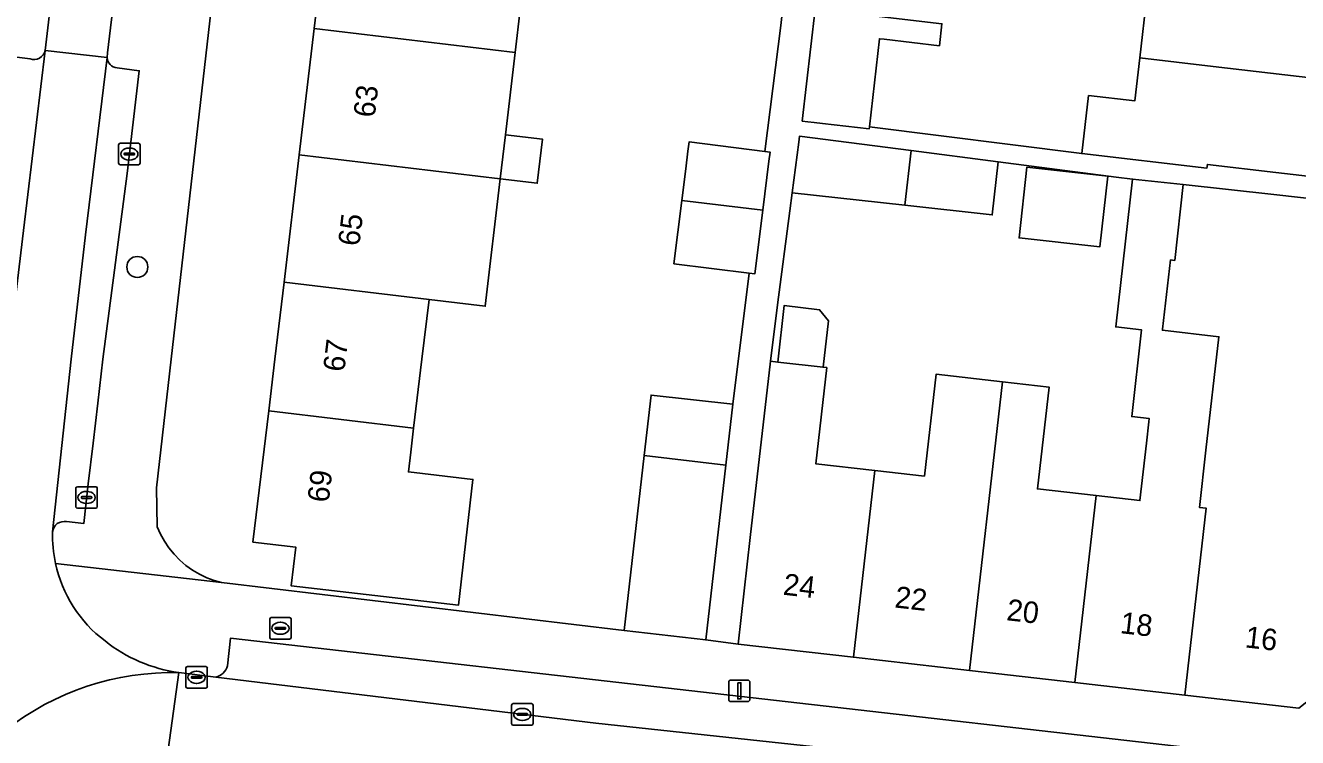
# Model space of a CAD drawing. Extents: x 161692 to 162379, y 380760 to 381678.
# Drawn here: x 162142.9 to 162202.1, y 380982.4 to 381015.5 of the extents above; entities that cross this region are included whole.
import ezdxf

# ---------------------------------------------------------------- set-up
doc = ezdxf.new("R2010")
doc.units = 0
for name, color, linetype in [('IMGEO_Boom', 7, 'Continuous'), ('IMGEO_Brandkraan', 7, 'Continuous'), ('IMGEO_Erf', 7, 'Continuous'), ('IMGEO_Kolk', 7, 'Continuous'), ('IMGEO_Lichtmast', 7, 'Continuous'), ('IMGEO_Pand', 7, 'Continuous'), ('IMGEO_Pand_nummerreeks', 7, 'Continuous'), ('IMGEO_Parkeervlak_open', 7, 'Continuous'), ('IMGEO_Rijbaan_lokaal_open', 7, 'Continuous'), ('IMGEO_Voetpad_open', 7, 'Continuous')]:
    doc.layers.add(name, color=color, linetype=linetype)

msp = doc.modelspace()

# ---------------------------------------------------------------- linework, layer by layer
at = {"layer": 'IMGEO_Boom'}
msp.add_circle((162148.152, 381004.286), 0.489, dxfattribs=at)
at = {"layer": 'IMGEO_Brandkraan'}
for p, q in [((162154.385, 380987.972), (162155.237, 380987.972)), ((162154.31, 380987.046), (162154.31, 380987.898)), ((162154.569, 380987.466), (162154.569, 380987.478)), ((162155.007, 380987.429), (162154.609, 380987.429)), ((162154.612, 380987.515), (162155.01, 380987.515)), ((162154.798, 380987.752), (162154.823, 380987.752)), ((162155.053, 380987.478), (162155.053, 380987.466)), ((162155.311, 380987.898), (162155.311, 380987.046)), ((162155.237, 380986.972), (162154.385, 380986.972)), ((162154.821, 380987.192), (162154.796, 380987.192))]:
    msp.add_line(p, q, dxfattribs=at)
for points in [[(162154.385, 380987.972), (162155.237, 380987.972)], [(162154.31, 380987.046), (162154.31, 380987.898)], [(162155.311, 380987.898), (162155.311, 380987.046)], [(162155.237, 380986.972), (162154.385, 380986.972)]]:
    msp.add_lwpolyline(points, dxfattribs=at)
for centre, radius, start, end in [((162154.387, 380987.896), 0.0765, 91.55205, 178.44795), ((162154.387, 380987.896), 0.0765, 91.55205, 178.44795), ((162155.235, 380987.896), 0.0765, 1.55205, 88.44795), ((162155.235, 380987.896), 0.0765, 1.55205, 88.44795), ((162154.609, 380987.475), 0.0403, 85.87752, 175.75265), ((162154.606, 380987.465), 0.0366, 178.93798, 274.71019), ((162155.01, 380987.472), 0.043, 264.86636, 352.45326), ((162155.014, 380987.477), 0.0386, 1.73085, 96.63898), ((162154.387, 380987.048), 0.0765, 181.55205, 268.44795), ((162154.387, 380987.048), 0.0765, 181.55205, 268.44795), ((162155.235, 380987.048), 0.0765, 271.55205, 358.44795), ((162155.235, 380987.048), 0.0765, 271.55205, 358.44795)]:
    msp.add_arc(centre, radius, start, end, dxfattribs=at)
for centre, major_axis, ratio, start_param, end_param in [((162154.797, 380987.472), (-0.387, 0.002), 0.722429, 4.712389, 7.853982), ((162154.822, 380987.472), (-0.39, 0.002), 0.717154, 1.570796, 4.712389)]:
    msp.add_ellipse(centre, major_axis=major_axis, ratio=ratio, start_param=start_param, end_param=end_param, dxfattribs=at)
at = {"layer": 'IMGEO_Erf'}
for points in [[(162157.02, 381063.805), (162149.732, 381000), (162149.047, 380994.003), (162149.082, 380992.2), (162149.233, 380991.854), (162149.414, 380991.524), (162149.624, 380991.211), (162149.861, 380990.918), (162150.124, 380990.647), (162150.409, 380990.4), (162150.716, 380990.181), (162151.041, 380989.989), (162151.381, 380989.827), (162151.735, 380989.697), (162152.074, 380989.604), (162170.81, 380987.368), (162171.739, 380995.51), (162172.06, 380998.327), (162175.855, 380997.895), (162176.629, 381003.997), (162173.118, 381004.437), (162173.487, 381007.378), (162173.672, 381008.858), (162173.775, 381009.68), (162173.828, 381010.104), (162177.348, 381009.663), (162178.092, 381015.522), (162178.17, 381016.218)], [(162166.437, 381020.246), (162165.731, 381014.267), (162165.279, 381010.435), (162167.006, 381010.228), (162166.764, 381008.18), (162165.037, 381008.386), (162164.338, 381002.459), (162161.725, 381002.771), (162161.394, 381000), (162161.01, 380996.79), (162160.876, 380995.668), (162160.77, 380994.75), (162163.767, 380994.404), (162163.091, 380988.548), (162155.312, 380989.446), (162155.521, 380991.252), (162153.534, 380991.481), (162154.264, 380997.595), (162154.551, 381000), (162154.978, 381003.576), (162155.685, 381009.502), (162156.387, 381015.382), (162157.1, 381021.36)], [(162185.594, 381015.602), (162185.476, 381014.583), (162182.911, 381014.88), (162182.687, 381014.906), (162182.217, 381010.814), (162192.101, 381009.564), (162192.414, 381012.263), (162194.566, 381012.013), (162194.798, 381014.013), (162195.131, 381016.884)]]:
    msp.add_lwpolyline(points, dxfattribs=at)
for points in [[(162194.886, 381001.356), (162193.677, 381001.494), (162194.463, 381008.378), (162193.699, 381008.466), (162188.214, 381009.178), (162187.932, 381006.708), (162183.873, 381007.157), (162178.626, 381007.737), (162178.517, 381006.897), (162177.948, 381002.521), (162177.608, 380999.901), (162177.949, 380999.862), (162178.248, 381002.487), (162179.901, 381002.299), (162180.308, 381001.773), (162180.063, 380999.621), (162180.231, 380999.602), (162179.721, 380995.132), (162182.464, 380994.819), (162184.78, 380994.555), (162185.321, 380999.298), (162188.407, 380998.946), (162190.577, 380998.699), (162190.036, 380993.957), (162192.769, 380993.645), (162194.805, 380993.413), (162195.11, 380996.084), (162195.224, 380997.08), (162195.241, 380997.229), (162194.427, 380997.322)], [(162189.181, 381005.642), (162189.545, 381008.926), (162193.305, 381008.51), (162192.941, 381005.225)]]:
    msp.add_lwpolyline(points, close=True, dxfattribs=at)
at = {"layer": 'IMGEO_Kolk'}
for p, q in [((162147.28, 381009.115), (162147.28, 381009.967)), ((162147.355, 381010.041), (162148.207, 381010.041)), ((162148.281, 381009.967), (162148.281, 381009.115)), ((162147.539, 381009.535), (162147.539, 381009.547)), ((162147.977, 381009.498), (162147.579, 381009.498)), ((162147.582, 381009.584), (162147.98, 381009.584)), ((162147.768, 381009.821), (162147.793, 381009.821)), ((162148.023, 381009.547), (162148.023, 381009.535)), ((162148.207, 381009.041), (162147.355, 381009.041)), ((162147.791, 381009.261), (162147.766, 381009.261)), ((162145.289, 380993.135), (162145.289, 380993.987)), ((162145.364, 380994.061), (162146.216, 380994.061)), ((162146.29, 380993.987), (162146.29, 380993.135)), ((162145.548, 380993.555), (162145.548, 380993.567)), ((162145.986, 380993.518), (162145.588, 380993.518)), ((162145.591, 380993.604), (162145.989, 380993.604)), ((162145.777, 380993.841), (162145.802, 380993.841)), ((162146.032, 380993.567), (162146.032, 380993.555)), ((162146.216, 380993.061), (162145.364, 380993.061)), ((162145.8, 380993.281), (162145.775, 380993.281)), ((162150.408, 380984.765), (162150.408, 380985.617)), ((162150.483, 380985.691), (162151.335, 380985.691)), ((162151.409, 380985.617), (162151.409, 380984.765)), ((162150.667, 380985.185), (162150.667, 380985.197)), ((162151.105, 380985.148), (162150.707, 380985.148)), ((162150.71, 380985.234), (162151.108, 380985.234)), ((162150.896, 380985.471), (162150.921, 380985.471)), ((162151.151, 380985.197), (162151.151, 380985.185)), ((162151.335, 380984.691), (162150.483, 380984.691)), ((162150.919, 380984.911), (162150.894, 380984.911)), ((162165.565, 380983.04), (162165.565, 380983.892)), ((162165.64, 380983.966), (162166.492, 380983.966)), ((162166.566, 380983.892), (162166.566, 380983.04)), ((162165.824, 380983.46), (162165.824, 380983.472)), ((162166.262, 380983.423), (162165.864, 380983.423)), ((162165.867, 380983.509), (162166.265, 380983.509)), ((162166.053, 380983.746), (162166.078, 380983.746)), ((162166.308, 380983.472), (162166.308, 380983.46)), ((162166.492, 380982.966), (162165.64, 380982.966)), ((162166.076, 380983.186), (162166.051, 380983.186))]:
    msp.add_line(p, q, dxfattribs=at)
for points in [[(162147.28, 381009.115), (162147.28, 381009.967)], [(162147.355, 381010.041), (162148.207, 381010.041)], [(162148.281, 381009.967), (162148.281, 381009.115)], [(162148.207, 381009.041), (162147.355, 381009.041)], [(162145.289, 380993.135), (162145.289, 380993.987)], [(162145.364, 380994.061), (162146.216, 380994.061)], [(162146.29, 380993.987), (162146.29, 380993.135)], [(162146.216, 380993.061), (162145.364, 380993.061)], [(162150.408, 380984.765), (162150.408, 380985.617)], [(162150.483, 380985.691), (162151.335, 380985.691)], [(162151.409, 380985.617), (162151.409, 380984.765)], [(162151.335, 380984.691), (162150.483, 380984.691)], [(162165.565, 380983.04), (162165.565, 380983.892)], [(162165.64, 380983.966), (162166.492, 380983.966)], [(162166.566, 380983.892), (162166.566, 380983.04)], [(162166.492, 380982.966), (162165.64, 380982.966)]]:
    msp.add_lwpolyline(points, dxfattribs=at)
for centre, radius, start, end in [((162147.357, 381009.965), 0.0765, 91.55205, 178.44795), ((162147.357, 381009.965), 0.0765, 91.55205, 178.44795), ((162148.205, 381009.965), 0.0765, 1.55205, 88.44795), ((162148.205, 381009.965), 0.0765, 1.55205, 88.44795), ((162147.579, 381009.544), 0.0403, 85.87752, 175.75265), ((162147.576, 381009.534), 0.0366, 178.93798, 274.71019), ((162147.98, 381009.541), 0.043, 264.86636, 352.45326), ((162147.984, 381009.546), 0.0386, 1.73085, 96.63898), ((162147.357, 381009.117), 0.0765, 181.55205, 268.44795), ((162147.357, 381009.117), 0.0765, 181.55205, 268.44795), ((162148.205, 381009.117), 0.0765, 271.55205, 358.44795), ((162148.205, 381009.117), 0.0765, 271.55205, 358.44795), ((162145.366, 380993.985), 0.0765, 91.55205, 178.44795), ((162145.366, 380993.985), 0.0765, 91.55205, 178.44795), ((162146.214, 380993.985), 0.0765, 1.55205, 88.44795), ((162146.214, 380993.985), 0.0765, 1.55205, 88.44795), ((162145.588, 380993.564), 0.0403, 85.87752, 175.75265), ((162145.585, 380993.554), 0.0366, 178.93798, 274.71019), ((162145.989, 380993.561), 0.043, 264.86636, 352.45326), ((162145.993, 380993.566), 0.0386, 1.73085, 96.63898), ((162145.366, 380993.137), 0.0765, 181.55205, 268.44795), ((162145.366, 380993.137), 0.0765, 181.55205, 268.44795), ((162146.214, 380993.137), 0.0765, 271.55205, 358.44795), ((162146.214, 380993.137), 0.0765, 271.55205, 358.44795), ((162150.485, 380985.615), 0.0765, 91.55205, 178.44795), ((162150.485, 380985.615), 0.0765, 91.55205, 178.44795), ((162151.333, 380985.615), 0.0765, 1.55205, 88.44795), ((162151.333, 380985.615), 0.0765, 1.55205, 88.44795), ((162150.707, 380985.194), 0.0403, 85.87752, 175.75265), ((162150.704, 380985.184), 0.0366, 178.93798, 274.71019), ((162151.108, 380985.191), 0.043, 264.86636, 352.45326), ((162151.112, 380985.196), 0.0386, 1.73085, 96.63898), ((162150.485, 380984.767), 0.0765, 181.55205, 268.44795), ((162150.485, 380984.767), 0.0765, 181.55205, 268.44795), ((162151.333, 380984.767), 0.0765, 271.55205, 358.44795), ((162151.333, 380984.767), 0.0765, 271.55205, 358.44795), ((162165.642, 380983.89), 0.0765, 91.55205, 178.44795), ((162165.642, 380983.89), 0.0765, 91.55205, 178.44795), ((162166.49, 380983.89), 0.0765, 1.55205, 88.44795), ((162166.49, 380983.89), 0.0765, 1.55205, 88.44795), ((162165.864, 380983.469), 0.0403, 85.87752, 175.75265), ((162165.861, 380983.459), 0.0366, 178.93798, 274.71019), ((162166.265, 380983.466), 0.043, 264.86636, 352.45326), ((162166.269, 380983.471), 0.0386, 1.73085, 96.63898), ((162165.642, 380983.042), 0.0765, 181.55205, 268.44795), ((162165.642, 380983.042), 0.0765, 181.55205, 268.44795), ((162166.49, 380983.042), 0.0765, 271.55205, 358.44795), ((162166.49, 380983.042), 0.0765, 271.55205, 358.44795)]:
    msp.add_arc(centre, radius, start, end, dxfattribs=at)
for centre, major_axis, ratio, start_param, end_param in [((162147.767, 381009.541), (-0.387, 0.002), 0.722429, 4.712389, 7.853982), ((162147.792, 381009.541), (-0.39, 0.002), 0.717154, 1.570796, 4.712389), ((162145.776, 380993.561), (-0.387, 0.002), 0.722429, 4.712389, 7.853982), ((162145.801, 380993.561), (-0.39, 0.002), 0.717154, 1.570796, 4.712389), ((162150.895, 380985.191), (-0.387, 0.002), 0.722429, 4.712389, 7.853982), ((162150.92, 380985.191), (-0.39, 0.002), 0.717154, 1.570796, 4.712389), ((162166.052, 380983.466), (-0.387, 0.002), 0.722429, 4.712389, 7.853982), ((162166.077, 380983.466), (-0.39, 0.002), 0.717154, 1.570796, 4.712389)]:
    msp.add_ellipse(centre, major_axis=major_axis, ratio=ratio, start_param=start_param, end_param=end_param, dxfattribs=at)
at = {"layer": 'IMGEO_Lichtmast'}
for p, q in [((162175.769, 380985.064), (162176.559, 380985.064)), ((162176.559, 380985.064), (162175.769, 380985.064)), ((162175.669, 380984.164), (162175.669, 380984.964)), ((162175.669, 380984.964), (162175.669, 380984.164)), ((162176.659, 380984.964), (162176.659, 380984.164)), ((162176.659, 380984.164), (162176.659, 380984.964)), ((162176.559, 380984.064), (162175.769, 380984.064)), ((162175.769, 380984.064), (162176.559, 380984.064))]:
    msp.add_line(p, q, dxfattribs=at)
msp.add_lwpolyline([(162176.089, 380984.939), (162176.239, 380984.939), (162176.239, 380984.189), (162176.089, 380984.189), (162176.089, 380984.939)], dxfattribs=at)
for centre, start, end in [((162175.769, 380984.964), 90, 180), ((162175.769, 380984.964), 90, 180), ((162176.559, 380984.964), 0, 90), ((162176.559, 380984.964), 360, 90), ((162175.769, 380984.164), 180, 270), ((162175.769, 380984.164), 180, 270), ((162176.559, 380984.164), 270, 0), ((162176.559, 380984.164), 270, 0)]:
    msp.add_arc(centre, 0.1, start, end, dxfattribs=at)
at = {"layer": 'IMGEO_Pand'}
for points in [[(162156.387, 381015.382), (162165.731, 381014.267), (162166.437, 381020.246), (162157.1, 381021.36)], [(162207.22, 381017.802), (162194.568, 381019.266), (162193.365, 381019.405), (162192.324, 381019.525), (162192.059, 381017.241), (162193.1, 381017.12), (162195.131, 381016.884), (162194.798, 381014.013), (162198.207, 381013.618), (162206.622, 381012.644)], [(162179.736, 381016.28), (162179.694, 381016.285), (162179.095, 381011.074), (162179.36, 381011.043), (162179.643, 381011.01), (162180.039, 381010.964), (162182.205, 381010.714), (162182.217, 381010.814), (162182.687, 381014.906), (162182.911, 381014.88), (162185.476, 381014.583), (162185.594, 381015.602), (162180.565, 381016.184), (162179.959, 381016.254)], [(162165.731, 381014.267), (162156.387, 381015.382), (162155.685, 381009.502), (162165.037, 381008.386), (162165.279, 381010.435)], [(162194.798, 381014.013), (162194.566, 381012.013), (162192.414, 381012.263), (162192.101, 381009.564), (162197.919, 381008.89), (162197.944, 381009.055), (162201.13, 381008.686), (162206.096, 381008.11), (162206.622, 381012.644), (162198.207, 381013.618)], [(162165.279, 381010.435), (162165.037, 381008.386), (162166.764, 381008.18), (162167.006, 381010.228)], [(162177.592, 381009.632), (162177.348, 381009.663), (162173.828, 381010.104), (162173.775, 381009.68), (162173.672, 381008.858), (162173.487, 381007.378), (162177.253, 381006.928), (162177.539, 381009.208)], [(162184.163, 381009.703), (162178.969, 381010.377), (162178.933, 381010.101), (162178.626, 381007.737), (162183.873, 381007.157)], [(162161.725, 381002.771), (162164.338, 381002.459), (162165.037, 381008.386), (162155.685, 381009.502), (162154.978, 381003.576)], [(162188.214, 381009.178), (162184.163, 381009.703), (162183.873, 381007.157), (162187.932, 381006.708)], [(162193.305, 381008.51), (162189.545, 381008.926), (162189.181, 381005.642), (162192.941, 381005.225)], [(162196.812, 381008.119), (162194.463, 381008.378), (162193.677, 381001.494), (162194.886, 381001.356), (162194.427, 380997.322), (162195.241, 380997.229), (162195.224, 380997.08), (162195.11, 380996.084), (162194.805, 380993.413), (162192.769, 380993.645), (162191.778, 380984.95), (162196.895, 380984.366), (162197.888, 380993.061), (162197.575, 380993.097), (162197.88, 380995.768), (162198.481, 381001.042), (162195.855, 381001.342), (162195.861, 381001.394), (162196.229, 381004.617), (162196.315, 381004.607), (162196.423, 381004.595)], [(162205.189, 381000), (162205.999, 381007.106), (162201.03, 381007.654), (162196.812, 381008.119), (162196.423, 381004.595), (162196.315, 381004.607), (162196.229, 381004.617), (162195.861, 381001.394), (162195.855, 381001.342), (162198.481, 381001.042), (162197.88, 380995.768), (162197.575, 380993.097), (162197.888, 380993.061), (162196.895, 380984.366), (162202.207, 380983.761), (162203.449, 380984.749)], [(162177.253, 381006.928), (162173.487, 381007.378), (162173.118, 381004.437), (162176.629, 381003.997), (162176.882, 381003.965)], [(162161.725, 381002.771), (162154.978, 381003.576), (162154.551, 381000), (162154.264, 380997.595), (162161.01, 380996.79), (162161.394, 381000)], [(162180.308, 381001.773), (162179.901, 381002.299), (162178.248, 381002.487), (162177.949, 380999.862), (162180.063, 380999.621)], [(162182.464, 380994.819), (162179.721, 380995.132), (162180.231, 380999.602), (162180.063, 380999.621), (162177.949, 380999.862), (162177.608, 380999.901), (162176.673, 380991.704), (162176.106, 380986.736), (162181.471, 380986.124)], [(162182.464, 380994.819), (162181.471, 380986.124), (162186.874, 380985.509), (162188.407, 380998.946), (162185.321, 380999.298), (162184.78, 380994.555)], [(162191.778, 380984.95), (162192.769, 380993.645), (162190.036, 380993.957), (162190.577, 380998.699), (162188.407, 380998.946), (162186.874, 380985.509)], [(162171.739, 380995.51), (162175.531, 380995.057), (162175.855, 380997.895), (162172.06, 380998.327)], [(162163.767, 380994.404), (162160.77, 380994.75), (162160.876, 380995.668), (162161.01, 380996.79), (162154.264, 380997.595), (162153.534, 380991.481), (162155.521, 380991.252), (162155.312, 380989.446), (162163.091, 380988.548)], [(162171.739, 380995.51), (162170.81, 380987.368), (162174.605, 380986.935), (162175.531, 380995.057)]]:
    msp.add_lwpolyline(points, close=True, dxfattribs=at)
at = {"layer": 'IMGEO_Parkeervlak_open'}
for points in [[(162143.163, 381013.971), (162142.166, 381014.102), (162139.484, 380989.84), (162140.453, 380989.736)], [(162140.898, 380989.381), (162142.147, 381000), (162142.853, 381005.99), (162143.862, 381014.364)], [(162146.742, 381014.041), (162145.747, 381005.78), (162145.066, 381000), (162144.209, 380991.965)], [(162144.856, 380992.435), (162145.655, 380992.346), (162145.858, 380994.199), (162146.099, 380996.09), (162146.315, 380997.944), (162146.548, 381000), (162147.673, 381008.63), (162148.239, 381013.417), (162147.213, 381013.548)], [(162151.798, 380985.204), (162169.492, 380983.06), (162198.434, 380979.943), (162202.907, 380979.427), (162202.868, 380979.435), (162202.825, 380979.447), (162202.783, 380979.462), (162202.743, 380979.482), (162202.705, 380979.505), (162202.669, 380979.531), (162202.635, 380979.56), (162202.605, 380979.592), (162202.577, 380979.627), (162202.553, 380979.664), (162202.531, 380979.703), (162202.514, 380979.744), (162202.5, 380979.787), (162202.49, 380979.83), (162202.484, 380979.874), (162202.482, 380979.919), (162202.484, 380979.963), (162202.623, 380981.273), (162198.675, 380981.735), (162152.485, 380987.007)], [(162152.485, 380987.007), (162152.35, 380985.721)]]:
    msp.add_lwpolyline(points, dxfattribs=at)
for centre, radius, start, end in [((162143.34, 381014.474), 0.534, 250.62827, 348.06388), ((162147.274, 381014.078), 0.534, 183.99843, 263.38686), ((162144.749, 380991.902), 0.544, 78.68991, 173.30162), ((162151.636, 380985.93), 0.744, 282.57865, 343.67086)]:
    msp.add_arc(centre, radius, start, end, dxfattribs=at)
at = {"layer": 'IMGEO_Rijbaan_lokaal_open'}
msp.add_lwpolyline([(162146.742, 381014.041), (162146.767, 381014.247), (162147.105, 381017.099), (162144.222, 381017.408), (162143.862, 381014.364)], close=True, dxfattribs=at)
for points in [[(162144.209, 380991.965), (162145.066, 381000), (162145.747, 381005.78), (162146.742, 381014.041), (162143.862, 381014.364), (162142.853, 381005.99), (162142.147, 381000), (162140.898, 380989.381), (162140.875, 380989.191)], [(162149.526, 380981.366), (162150.086, 380985.412)], [(162249.998, 380973.973), (162235.388, 380975.654), (162218.041, 380977.706), (162215.824, 380977.959), (162211.998, 380978.391), (162203.973, 380979.287), (162202.907, 380979.427), (162198.434, 380979.943), (162169.492, 380983.06), (162151.798, 380985.204), (162150.086, 380985.412), (162149.526, 380981.366), (162151.213, 380981.156), (162167.574, 380979.115), (162204.645, 380974.845), (162209.076, 380974.336), (162238.139, 380970.987), (162239.743, 380970.803), (162243.486, 380970.372), (162245.292, 380970.164), (162262.905, 380968.135), (162264.234, 380968.027), (162265.65, 380967.846)]]:
    msp.add_lwpolyline(points, dxfattribs=at)
for centre, radius, start, end in [((162150.329, 380991.793), 6.122, 178.39104, 192.25063), ((162150.366, 380991.792), 6.159, 192.17065, 232.87227), ((162151.062, 380992.448), 7.103, 231.58736, 262.09998), ((162149.785, 380972.821), 12.595, 88.62942, 128.10843), ((162149.785, 380972.821), 12.595, 88.62942, 128.10843)]:
    msp.add_arc(centre, radius, start, end, dxfattribs=at)
at = {"layer": 'IMGEO_Voetpad_open'}
for points in [[(162149.233, 380991.854), (162149.082, 380992.2), (162149.047, 380994.003), (162149.732, 381000), (162157.02, 381063.805), (162157.194, 381065.33), (162160.798, 381096.879), (162160.903, 381097.801), (162164.506, 381129.345), (162165.058, 381134.446), (162160.751, 381134.327), (162160.66, 381133.748)], [(162143.862, 381014.364), (162144.222, 381017.408), (162144.236, 381017.529)], [(162147.105, 381017.099), (162146.767, 381014.247), (162146.742, 381014.041)], [(162178.17, 381016.218), (162178.092, 381015.522), (162177.348, 381009.663), (162177.592, 381009.632), (162177.539, 381009.208), (162177.253, 381006.928), (162176.882, 381003.965), (162176.629, 381003.997), (162175.855, 380997.895), (162175.531, 380995.057), (162174.605, 380986.935), (162176.106, 380986.736), (162176.673, 380991.704), (162177.608, 380999.901), (162177.948, 381002.521), (162178.517, 381006.897), (162178.626, 381007.737), (162178.933, 381010.101), (162178.969, 381010.377), (162184.163, 381009.703), (162188.214, 381009.178), (162193.699, 381008.466), (162194.463, 381008.378), (162196.812, 381008.119), (162201.03, 381007.654), (162205.999, 381007.106)], [(162206.096, 381008.11), (162201.13, 381008.686), (162197.944, 381009.055), (162197.919, 381008.89), (162192.101, 381009.564), (162182.217, 381010.814), (162182.205, 381010.714), (162180.039, 381010.964), (162179.643, 381011.01), (162179.36, 381011.043), (162179.095, 381011.074), (162179.694, 381016.285)], [(162140.453, 380989.736), (162139.484, 380989.84), (162142.166, 381014.102), (162143.163, 381013.971)], [(162147.213, 381013.548), (162148.239, 381013.417), (162147.673, 381008.63), (162146.548, 381000), (162146.315, 380997.944), (162146.099, 380996.09), (162145.858, 380994.199), (162145.655, 380992.346), (162144.856, 380992.435)], [(162144.346, 380990.494), (162152.074, 380989.604), (162151.735, 380989.697), (162151.381, 380989.827), (162151.041, 380989.989), (162150.716, 380990.181), (162150.409, 380990.4), (162150.124, 380990.647), (162149.861, 380990.918), (162149.624, 380991.211), (162149.414, 380991.524), (162149.233, 380991.854)], [(162181.471, 380986.124), (162176.106, 380986.736), (162174.605, 380986.935), (162170.81, 380987.368), (162152.074, 380989.604), (162144.346, 380990.494)], [(162152.35, 380985.721), (162152.485, 380987.007), (162198.675, 380981.735), (162202.623, 380981.273)], [(162202.207, 380983.761), (162196.895, 380984.366), (162191.778, 380984.95), (162186.874, 380985.509), (162181.471, 380986.124)], [(162150.086, 380985.412), (162151.798, 380985.204)]]:
    msp.add_lwpolyline(points, dxfattribs=at)
for centre, radius, start, end in [((162143.34, 381014.474), 0.534, 250.62827, 348.06388), ((162147.274, 381014.078), 0.534, 183.99843, 263.38686), ((162144.749, 380991.902), 0.544, 78.68991, 173.30162), ((162150.329, 380991.793), 6.122, 178.39104, 192.25063), ((162150.366, 380991.792), 6.159, 192.17065, 232.87227), ((162151.062, 380992.448), 7.103, 231.58736, 262.09998), ((162151.636, 380985.93), 0.744, 282.57865, 343.67086)]:
    msp.add_arc(centre, radius, start, end, dxfattribs=at)

# ---------------------------------------------------------------- texts
at = {"layer": 'IMGEO_Pand_nummerreeks'}
for s, rotation, p in [('63', 83.19347, (162159.192, 381011.21)), ('65', 83.19405, (162158.478, 381005.228)), ('67', 83.19236, (162157.781, 380999.377)), ('69', 83.19347, (162157.053, 380993.295)), ('24', 353.49693, (162178.169, 380989.038)), ('22', 353.49747, (162183.363, 380988.445)), ('20', 353.49747, (162188.567, 380987.851)), ('18', 353.49693, (162193.854, 380987.25)), ('16', 353.49693, (162199.663, 380986.588))]:
    msp.add_text(s, height=1, rotation=rotation, dxfattribs=at).set_placement(p)

doc.saveas('drawing.dxf')
